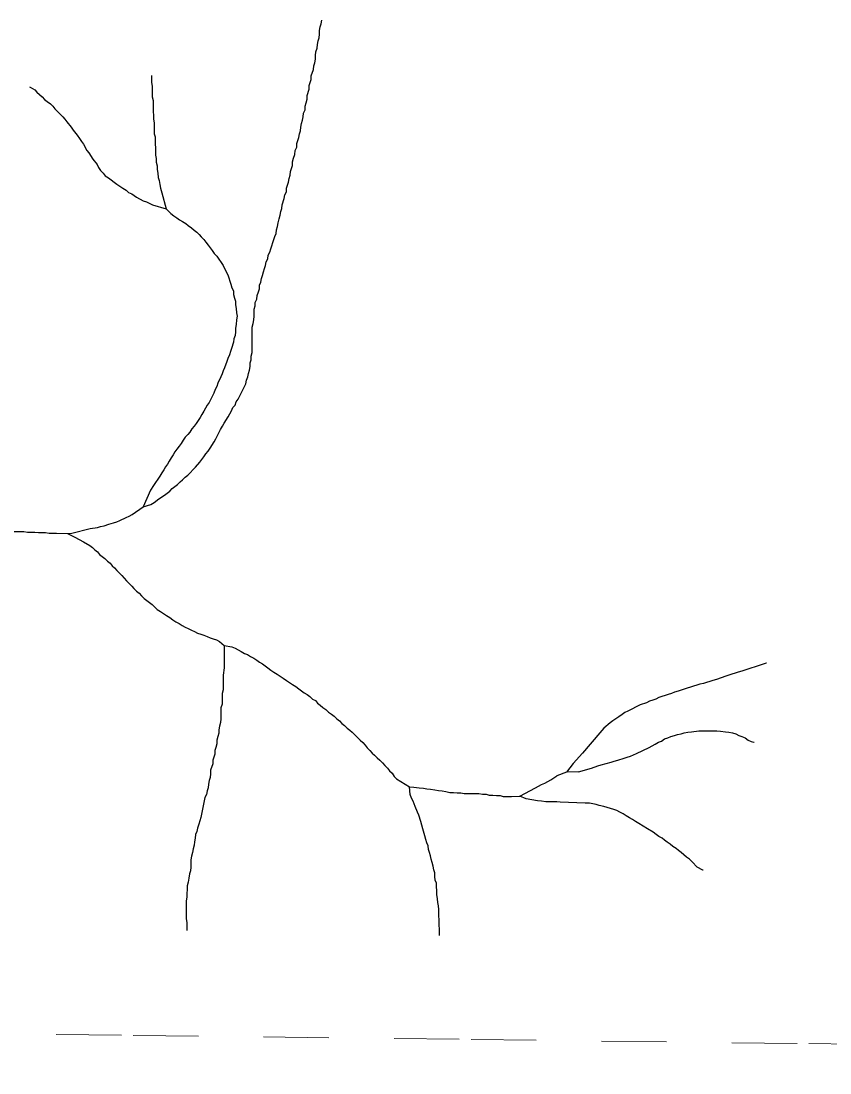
# Model space of a CAD drawing. Extents: x 652.3 to 678, y 7316.9 to 7344.9.
# Drawn here: x 672.84 to 674.08, y 7316.944 to 7318.558 of the extents above; entities that cross this region are included whole.
import ezdxf

# ---------------------------------------------------------------- set-up
doc = ezdxf.new("R2010")
doc.units = 0
doc.header["$LTSCALE"] = 0.032
doc.linetypes.add('SHORT_DASHED', pattern=[2.7, 1.5, -1.2])
doc.layers.add('53', color=7, linetype='SHORT_DASHED', lineweight=13)
doc.layers.add('7', color=7, linetype='Continuous', lineweight=25)

msp = doc.modelspace()

# ---------------------------------------------------------------- linework, layer by layer
at = {"layer": '53'}
msp.add_lwpolyline([(666.2765, 7317.0825), (666.7945, 7317.0764), (667.3126, 7317.0703), (667.8307, 7317.0642), (668.3488, 7317.058), (668.8669, 7317.0519), (669.385, 7317.0457), (669.9031, 7317.0395), (670.4212, 7317.0333), (670.9393, 7317.027), (671.4574, 7317.0207), (671.9755, 7317.0145), (672.4936, 7317.0082), (673.0117, 7317.0018), (673.5298, 7316.9955), (674.0479, 7316.9891), (674.566, 7316.9828), (675.0841, 7316.9764), (675.6022, 7316.9699), (676.1203, 7316.9635), (676.6384, 7316.9571), (677.1565, 7316.9506), (677.6746, 7316.9441)], dxfattribs=at)
at = {"layer": '7'}
for p, q in [((673.144, 7317.6061), (673.1511, 7317.5997)), ((673.6763, 7317.4056), (673.6612, 7317.4)), ((673.6946, 7317.4063), (673.6763, 7317.4056)), ((673.5916, 7317.3683), (673.6047, 7317.369))]:
    msp.add_line(p, q, dxfattribs=at)
for points in [[(673.1941, 7318.0883), (673.1957, 7318.0938), (673.1965, 7318.0994), (673.1973, 7318.105), (673.1973, 7318.1161), (673.1989, 7318.1209), (673.1989, 7318.1264), (673.2013, 7318.1312), (673.202, 7318.1368), (673.2036, 7318.1424), (673.2052, 7318.1471), (673.2052, 7318.1527), (673.2076, 7318.1575), (673.2084, 7318.163), (673.21, 7318.1678), (673.2116, 7318.1734), (673.2132, 7318.1782), (673.2148, 7318.1829), (673.2156, 7318.1885), (673.218, 7318.1933), (673.2188, 7318.1989), (673.2211, 7318.2036), (673.2227, 7318.2084), (673.2275, 7318.2227), (673.2291, 7318.2275), (673.2307, 7318.2323), (673.2315, 7318.2378), (673.2331, 7318.2426), (673.2339, 7318.2482), (673.2355, 7318.2546), (673.2371, 7318.2601), (673.2379, 7318.2657), (673.2394, 7318.2705), (673.2402, 7318.276), (673.2434, 7318.2856), (673.2442, 7318.2912), (673.2466, 7318.2959), (673.2466, 7318.3015), (673.2498, 7318.311), (673.2506, 7318.3166), (673.2522, 7318.3214), (673.253, 7318.327), (673.2562, 7318.3365), (673.2562, 7318.3421), (673.2577, 7318.3476), (673.2593, 7318.3532), (673.2601, 7318.3596), (673.2625, 7318.3644), (673.2625, 7318.3699), (673.2657, 7318.3795), (673.2665, 7318.385), (673.2681, 7318.3898), (673.2689, 7318.3954), (673.2697, 7318.401), (673.2713, 7318.4057), (673.2721, 7318.4113), (673.2729, 7318.4169), (673.2752, 7318.4216), (673.2752, 7318.4272), (673.2768, 7318.4328), (673.2784, 7318.4384), (673.2784, 7318.4439), (673.2816, 7318.4535), (673.2816, 7318.459), (673.2848, 7318.4686), (673.2848, 7318.4742), (673.288, 7318.4837), (673.2888, 7318.4893), (673.2904, 7318.4941), (673.2912, 7318.4996), (673.2912, 7318.5052), (673.292, 7318.5108), (673.2936, 7318.5163), (673.2943, 7318.5219), (673.2951, 7318.5275), (673.2967, 7318.5322), (673.2975, 7318.5378), (673.2975, 7318.5434), (673.2983, 7318.549), (673.2999, 7318.5537), (673.3007, 7318.5593)], [(673.0397, 7318.4746), (673.0397, 7318.4638), (673.0405, 7318.4582), (673.0405, 7318.4415), (673.0421, 7318.436), (673.0421, 7318.4193), (673.0429, 7318.4129), (673.0429, 7318.4073), (673.0437, 7318.4018), (673.0437, 7318.385), (673.0453, 7318.3803), (673.0453, 7318.3691), (673.0461, 7318.3636), (673.0461, 7318.3524), (673.0469, 7318.3469), (673.0469, 7318.3413), (673.0485, 7318.3357), (673.0485, 7318.3301), (673.0493, 7318.3246), (673.0501, 7318.3182), (673.0517, 7318.3134), (673.0525, 7318.3071), (673.0533, 7318.3015), (673.0556, 7318.2943), (673.062, 7318.2697)], [(672.8528, 7318.457), (672.8535, 7318.4567), (672.8607, 7318.4527), (672.8639, 7318.4487), (672.8679, 7318.4455), (672.8718, 7318.4415), (672.8758, 7318.4376), (672.8798, 7318.4344), (672.8846, 7318.4312), (672.8885, 7318.4272), (672.8917, 7318.4232), (672.9037, 7318.4113), (672.9068, 7318.4073), (672.91, 7318.4033), (672.9164, 7318.3954), (672.9196, 7318.3906), (672.9259, 7318.3827), (672.9291, 7318.3779), (672.9323, 7318.3731), (672.9355, 7318.3691), (672.9403, 7318.3596), (672.9434, 7318.3556), (672.9498, 7318.3461), (672.9562, 7318.3381), (672.9586, 7318.3333), (672.9617, 7318.3286), (672.9657, 7318.3246), (672.9689, 7318.3206), (672.9737, 7318.3174), (672.9777, 7318.3142), (672.9824, 7318.311), (672.9864, 7318.3079), (672.9912, 7318.3047), (672.996, 7318.3015), (673.0007, 7318.2983), (673.0047, 7318.2951), (673.0095, 7318.2927), (673.0167, 7318.288), (673.027, 7318.2824), (673.0318, 7318.2808), (673.0413, 7318.276), (673.062, 7318.2697)], [(673.062, 7318.2697), (673.0692, 7318.2625), (673.0739, 7318.2593), (673.0787, 7318.2561), (673.0827, 7318.253), (673.0875, 7318.2506), (673.0922, 7318.2474), (673.0962, 7318.2442), (673.101, 7318.241), (673.105, 7318.237), (673.109, 7318.2339), (673.1129, 7318.2307), (673.1161, 7318.2267), (673.1201, 7318.2227), (673.1233, 7318.2187), (673.1265, 7318.214), (673.1296, 7318.21), (673.1328, 7318.206), (673.136, 7318.2012), (673.14, 7318.1973), (673.1495, 7318.1829), (673.1519, 7318.1782), (673.1567, 7318.1686), (673.1583, 7318.1638), (673.1599, 7318.1591), (673.1615, 7318.1543), (673.1631, 7318.1487), (673.1654, 7318.144), (673.1654, 7318.1384), (673.167, 7318.1328), (673.1686, 7318.128), (673.1686, 7318.1225), (673.1694, 7318.1169), (673.1702, 7318.1105), (673.171, 7318.105), (673.1702, 7318.0994), (673.1694, 7318.0922), (673.1686, 7318.0867), (673.1686, 7318.0811), (673.1678, 7318.0755), (673.1662, 7318.0707), (673.1654, 7318.0652), (673.1623, 7318.0556), (673.1607, 7318.0509), (673.1591, 7318.0461), (673.1567, 7318.0405), (673.1551, 7318.0357), (673.1519, 7318.0262), (673.1495, 7318.0214), (673.1479, 7318.0166), (673.1463, 7318.0119), (673.1416, 7318.0023), (673.14, 7317.9975), (673.1376, 7317.9928), (673.1352, 7317.9872), (673.128, 7317.9729), (673.1249, 7317.9689), (673.1225, 7317.9641), (673.1201, 7317.9594), (673.1169, 7317.9546), (673.1145, 7317.9498), (673.1113, 7317.945), (673.1082, 7317.9403), (673.105, 7317.9363), (673.1018, 7317.9323), (673.0986, 7317.9275), (673.0954, 7317.9235), (673.0914, 7317.9196), (673.0883, 7317.9148), (673.0851, 7317.91), (673.0819, 7317.906), (673.0787, 7317.9013), (673.0755, 7317.8973), (673.0731, 7317.8925), (673.07, 7317.8877), (673.0668, 7317.883), (673.0644, 7317.8782), (673.0612, 7317.8742), (673.0588, 7317.8694), (673.0556, 7317.8647), (673.0525, 7317.8599), (673.0429, 7317.8456), (673.0381, 7317.8384), (673.027, 7317.8129)], [(673.027, 7317.8129), (673.0389, 7317.8161), (673.0437, 7317.8193), (673.0509, 7317.8249), (673.0596, 7317.8305), (673.0636, 7317.8336), (673.0676, 7317.8368), (673.0716, 7317.8408), (673.0755, 7317.844), (673.0795, 7317.8472), (673.0835, 7317.8511), (673.0875, 7317.8543), (673.0914, 7317.8583), (673.0954, 7317.8615), (673.1074, 7317.8734), (673.1137, 7317.8814), (673.1169, 7317.8854), (673.1201, 7317.8893), (673.1233, 7317.8941), (673.1265, 7317.8981), (673.1296, 7317.9029), (673.136, 7317.9124), (673.1384, 7317.9172), (673.1408, 7317.922), (673.1456, 7317.9315), (673.1487, 7317.9363), (673.1511, 7317.9411), (673.1575, 7317.9506), (673.1599, 7317.9554), (673.1623, 7317.9601), (673.1646, 7317.9649), (673.1678, 7317.9689), (673.1694, 7317.9737), (673.1726, 7317.9777), (673.1774, 7317.9872), (673.1798, 7317.992), (673.1845, 7318.0015), (673.1853, 7318.0071), (673.1877, 7318.0119), (673.1885, 7318.0174), (673.1901, 7318.0222), (673.1909, 7318.0278), (673.1909, 7318.0334), (673.1925, 7318.0381), (673.1925, 7318.0437), (673.1941, 7318.0493), (673.1941, 7318.0883)], [(672.9108, 7317.7716), (672.9176, 7317.7722), (672.9458, 7317.7795), (672.957, 7317.7811), (672.9617, 7317.7827), (672.9673, 7317.7835), (672.9745, 7317.7859), (672.9816, 7317.7883), (672.9864, 7317.7899), (672.9912, 7317.7915), (673.0007, 7317.7962), (673.0055, 7317.7986), (673.0103, 7317.801), (673.027, 7317.8129)], [(672.7565, 7317.774), (672.7771, 7317.774), (672.7771, 7317.774), (672.7994, 7317.7748), (672.8106, 7317.7748), (672.8161, 7317.7748), (672.8217, 7317.7748), (672.8273, 7317.7748), (672.8328, 7317.7748), (672.8384, 7317.7748), (672.844, 7317.7748), (672.8496, 7317.774), (672.8551, 7317.774), (672.8607, 7317.774), (672.8663, 7317.7732), (672.8718, 7317.7732), (672.8774, 7317.7732), (672.883, 7317.7724), (672.8885, 7317.7724), (672.894, 7317.7724)], [(672.894, 7317.7724), (672.8941, 7317.7724), (672.9108, 7317.7716)], [(672.9108, 7317.7716), (672.922, 7317.766), (672.9355, 7317.7588), (672.945, 7317.7533), (672.949, 7317.7501), (672.953, 7317.7469), (672.957, 7317.7437), (672.9602, 7317.7397), (672.9641, 7317.7366), (672.9681, 7317.7334), (672.9721, 7317.7294), (672.9761, 7317.7262), (672.9793, 7317.7222), (672.9832, 7317.7191), (672.9864, 7317.7151), (672.9904, 7317.7111), (672.9944, 7317.7071), (672.9976, 7317.7031), (673.0015, 7317.6992), (673.0055, 7317.6952), (673.0095, 7317.6912), (673.0127, 7317.6872), (673.0167, 7317.6832), (673.0206, 7317.6801), (673.0246, 7317.6761), (673.0286, 7317.6721), (673.0326, 7317.6689), (673.0365, 7317.6657), (673.0405, 7317.6626), (673.0445, 7317.6594), (673.0485, 7317.6554), (673.0533, 7317.6522), (673.058, 7317.649), (673.0628, 7317.6459), (673.0676, 7317.6427), (673.0723, 7317.6395), (673.0771, 7317.6363), (673.0819, 7317.6339), (673.0867, 7317.6307), (673.0914, 7317.6283), (673.0962, 7317.626), (673.101, 7317.6236), (673.1058, 7317.6212), (673.1105, 7317.6188), (673.1153, 7317.6172), (673.1201, 7317.6156), (673.1249, 7317.614), (673.1296, 7317.6116), (673.1344, 7317.61), (673.1392, 7317.6085), (673.144, 7317.6061)], [(673.1511, 7317.5997), (673.1511, 7317.5655), (673.1495, 7317.5543), (673.1495, 7317.5321), (673.1479, 7317.5265), (673.1479, 7317.5098), (673.1463, 7317.5042), (673.1463, 7317.4875), (673.1456, 7317.4819), (673.144, 7317.4764), (673.1432, 7317.4708), (673.1432, 7317.4652), (673.1416, 7317.4605), (673.14, 7317.4549), (673.14, 7317.4493), (673.1384, 7317.4437), (673.1368, 7317.439), (673.1368, 7317.4334), (673.1352, 7317.4286), (673.1336, 7317.4239), (673.1336, 7317.4183), (673.1304, 7317.4087), (673.1304, 7317.4032), (673.1296, 7317.3976), (673.128, 7317.3928), (673.1273, 7317.3873), (673.1265, 7317.3817), (673.1249, 7317.3769), (673.1241, 7317.3713), (673.1217, 7317.3666), (673.1153, 7317.3363), (673.1121, 7317.326), (673.1105, 7317.3196), (673.109, 7317.3148), (673.1074, 7317.3101), (673.1066, 7317.3045), (673.1058, 7317.2989), (673.105, 7317.2934), (673.1034, 7317.2878), (673.1026, 7317.2822), (673.101, 7317.2767), (673.1002, 7317.2711), (673.1002, 7317.2655), (673.1002, 7317.2599), (673.0994, 7317.2544), (673.0978, 7317.2496), (673.097, 7317.2432), (673.0962, 7317.2369), (673.0946, 7317.2313), (673.0946, 7317.2257), (673.0938, 7317.2194), (673.0938, 7317.2138), (673.093, 7317.2082), (673.093, 7317.2027), (673.093, 7317.1971), (673.093, 7317.1915), (673.093, 7317.1859), (673.093, 7317.1804), (673.0938, 7317.1748), (673.0938, 7317.1692), (673.0938, 7317.1676), (673.0938, 7317.1661), (673.0938, 7317.1645), (673.0938, 7317.1629), (673.0938, 7317.1625)], [(673.1511, 7317.5997), (673.1631, 7317.5981), (673.1678, 7317.5957), (673.1726, 7317.5933), (673.1774, 7317.5909), (673.1822, 7317.5878)], [(673.1822, 7317.5878), (673.1869, 7317.5862), (673.1917, 7317.583), (673.1965, 7317.5806), (673.2013, 7317.5774), (673.2052, 7317.5742), (673.21, 7317.5719), (673.214, 7317.5687), (673.218, 7317.5655), (673.2227, 7317.5623), (673.2275, 7317.5591), (673.2323, 7317.5559), (673.2371, 7317.5528), (673.2418, 7317.5496), (673.2466, 7317.5464), (673.2514, 7317.5432), (673.2562, 7317.54), (673.2609, 7317.5368), (673.2657, 7317.5337), (673.2697, 7317.5305), (673.2737, 7317.5273), (673.2784, 7317.5249), (673.2824, 7317.5217), (673.2864, 7317.5177), (673.2912, 7317.5154), (673.2943, 7317.5114), (673.2983, 7317.5082), (673.3023, 7317.505), (673.3071, 7317.5018), (673.3111, 7317.4979), (673.3158, 7317.4947), (673.3198, 7317.4915), (673.3238, 7317.4875), (673.3278, 7317.4843), (673.3317, 7317.4803), (673.3357, 7317.4772), (673.3397, 7317.4732), (673.3437, 7317.47), (673.3477, 7317.4668), (673.3516, 7317.4628), (673.3556, 7317.4589), (673.3596, 7317.4549), (673.3636, 7317.4509), (673.3675, 7317.4469), (673.3707, 7317.443), (673.3747, 7317.439), (673.3779, 7317.435), (673.3819, 7317.4318), (673.3859, 7317.4278), (673.3898, 7317.4239), (673.3938, 7317.4199), (673.3978, 7317.4159), (673.4018, 7317.4119), (673.4049, 7317.4079), (673.4089, 7317.404), (673.4121, 7317.3992), (673.4153, 7317.3952), (673.4352, 7317.3833)], [(673.9828, 7317.573), (673.9825, 7317.5728), (673.9794, 7317.5719), (673.9452, 7317.5607), (673.9396, 7317.5591), (673.9253, 7317.5543), (673.9206, 7317.5528), (673.9062, 7317.548), (673.9007, 7317.5464), (673.8863, 7317.5416), (673.8808, 7317.5408), (673.876, 7317.5392), (673.8712, 7317.5376), (673.8569, 7317.5329), (673.8521, 7317.5313), (673.8473, 7317.5297), (673.8418, 7317.5281), (673.837, 7317.5265), (673.8322, 7317.5249), (673.8179, 7317.5201), (673.8131, 7317.5177), (673.8084, 7317.5162), (673.8036, 7317.5146), (673.7988, 7317.5122), (673.7893, 7317.509), (673.7702, 7317.4994), (673.7654, 7317.4971), (673.7614, 7317.4939), (673.7566, 7317.4907), (673.7519, 7317.4875), (673.7471, 7317.4843), (673.7431, 7317.4811), (673.7336, 7317.4732), (673.7272, 7317.466), (673.7009, 7317.435), (673.6866, 7317.4191), (673.6763, 7317.4056)], [(673.6946, 7317.4063), (673.7145, 7317.4119), (673.724, 7317.4151), (673.7296, 7317.4167), (673.7447, 7317.4207), (673.7495, 7317.4223), (673.755, 7317.4239), (673.7646, 7317.427), (673.7694, 7317.4286), (673.7741, 7317.4302), (673.7837, 7317.4342), (673.7932, 7317.439), (673.8028, 7317.4437), (673.8076, 7317.4461), (673.8123, 7317.4485), (673.8171, 7317.4517), (673.8219, 7317.4533), (673.8267, 7317.4565), (673.8314, 7317.4581), (673.8362, 7317.4605), (673.8418, 7317.462), (673.8466, 7317.4636), (673.8521, 7317.4644), (673.8569, 7317.466), (673.8625, 7317.4668), (673.868, 7317.4676), (673.8792, 7317.4692), (673.907, 7317.4692), (673.9126, 7317.4684), (673.9198, 7317.4676), (673.9253, 7317.4668), (673.9309, 7317.466), (673.9357, 7317.4644), (673.9404, 7317.462), (673.9452, 7317.4605), (673.95, 7317.4581), (673.9548, 7317.4549), (673.9595, 7317.4525), (673.9635, 7317.4517), (673.9639, 7317.4516)], [(673.6047, 7317.369), (673.6285, 7317.3817), (673.6381, 7317.3865), (673.6429, 7317.3888), (673.6476, 7317.3912), (673.6524, 7317.3936), (673.6612, 7317.4)], [(673.4815, 7317.1549), (673.4815, 7317.1557), (673.4813, 7317.1605), (673.4805, 7317.1891), (673.4805, 7317.1947), (673.4797, 7317.2003), (673.4789, 7317.2058), (673.4781, 7317.2114), (673.4774, 7317.2178), (673.4774, 7317.2241), (673.4766, 7317.2297), (673.4766, 7317.2353), (673.475, 7317.2401), (673.4742, 7317.2456), (673.4742, 7317.2512), (673.4726, 7317.256), (673.4718, 7317.2615), (673.4702, 7317.2671), (673.4686, 7317.2719), (673.4678, 7317.2774), (673.4662, 7317.2822), (673.4646, 7317.287), (673.4638, 7317.2926), (673.4622, 7317.2973), (673.4606, 7317.3021), (673.4591, 7317.3077), (673.4559, 7317.3188), (673.4543, 7317.3244), (673.4527, 7317.33), (673.4495, 7317.3395), (673.4479, 7317.3443), (673.4439, 7317.353), (673.4408, 7317.361), (673.4384, 7317.3658), (673.4363, 7317.3714), (673.4352, 7317.3833)], [(673.4352, 7317.3833), (673.4419, 7317.3825), (673.4503, 7317.3817), (673.4567, 7317.3809), (673.4622, 7317.3801), (673.4678, 7317.3793), (673.4742, 7317.3785), (673.4797, 7317.3777), (673.4853, 7317.3769), (673.4909, 7317.3761), (673.4972, 7317.3745), (673.5028, 7317.3745), (673.5084, 7317.3737), (673.514, 7317.3737), (673.5195, 7317.3729), (673.5251, 7317.3729), (673.5307, 7317.3729), (673.5362, 7317.3729), (673.5418, 7317.3729), (673.5474, 7317.3721), (673.5529, 7317.3721), (673.5577, 7317.3705), (673.5633, 7317.3705), (673.5689, 7317.3697), (673.5744, 7317.3697), (673.5792, 7317.3682), (673.5848, 7317.3682), (673.5903, 7317.3682), (673.5916, 7317.3683)], [(673.8859, 7317.255), (673.8855, 7317.2552), (673.8768, 7317.2599), (673.8688, 7317.2679), (673.8649, 7317.2719), (673.8601, 7317.2751), (673.8561, 7317.279), (673.8521, 7317.2822), (673.8481, 7317.2854), (673.8442, 7317.2886), (673.8394, 7317.2918), (673.8354, 7317.295), (673.8306, 7317.2981), (673.8267, 7317.3013), (673.8227, 7317.3045), (673.8179, 7317.3069), (673.8139, 7317.3101), (673.8092, 7317.3133), (673.8004, 7317.3188), (673.7869, 7317.3268), (673.7821, 7317.33), (673.7773, 7317.3331), (673.7726, 7317.3355), (673.7678, 7317.3387), (673.763, 7317.3419), (673.7582, 7317.3443), (673.7535, 7317.3467), (673.7487, 7317.3483), (673.7439, 7317.3499), (673.7336, 7317.353), (673.7264, 7317.3546), (673.7216, 7317.3562), (673.7113, 7317.3578), (673.7049, 7317.3578), (673.6667, 7317.3594), (673.6612, 7317.3602), (673.6444, 7317.3602), (673.6381, 7317.361), (673.6317, 7317.3618), (673.6144, 7317.3647), (673.6047, 7317.369)]]:
    msp.add_lwpolyline(points, dxfattribs=at)

doc.saveas('drawing.dxf')
